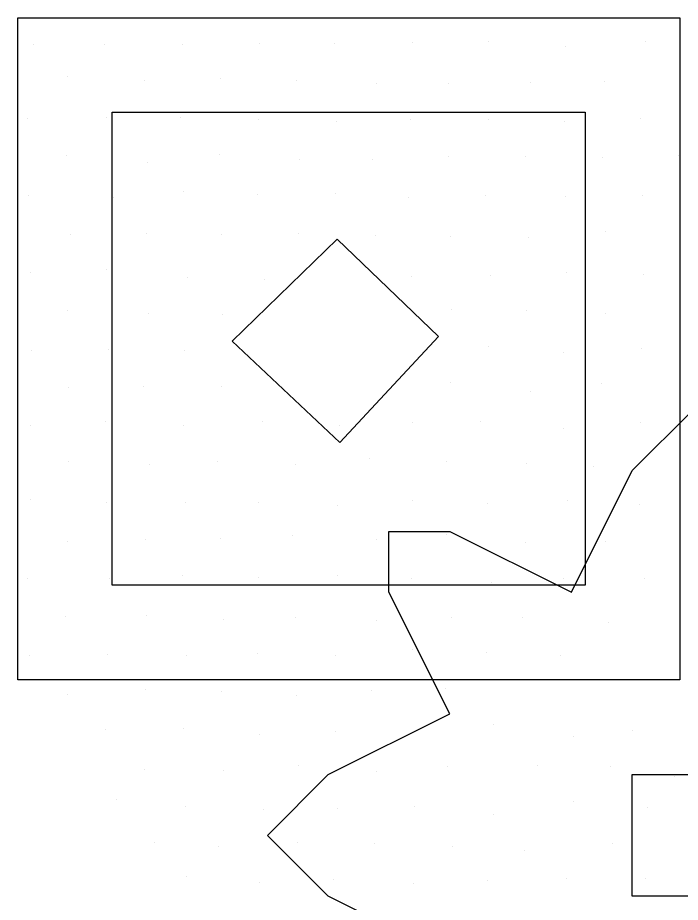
# Model space of a CAD drawing. Extents: x 1602514 to 1609837, y 863887 to 871157.
# Drawn here: x 1605506.34 to 1605530.86, y 867432.64 to 867465.38 of the extents above; entities that cross this region are included whole.
import ezdxf

# ---------------------------------------------------------------- set-up
doc = ezdxf.new("R2010")
doc.units = 0
for name, color, linetype in [('Drainage-Structures', 7, 'Continuous'), ('Environmental-New trees', 7, 'Continuous'), ('Survey-Ridge Lines', 7, 'Continuous'), ('Survey-Spot dirt', 7, 'Continuous')]:
    doc.layers.add(name, color=color, linetype=linetype)

msp = doc.modelspace()

# ---------------------------------------------------------------- linework, layer by layer
at = {"layer": 'Drainage-Structures'}
for p, q in [((1605506.34, 867465.384), (1605530.84, 867465.384)), ((1605506.34, 867440.884), (1605506.34, 867465.384)), ((1605506.34, 867465.384), (1605530.84, 867465.384)), ((1605506.34, 867440.884), (1605506.34, 867465.384)), ((1605530.84, 867465.384), (1605530.84, 867440.884)), ((1605530.84, 867465.384), (1605530.84, 867440.884)), ((1605509.84, 867461.884), (1605527.34, 867461.884)), ((1605509.84, 867444.384), (1605509.84, 867461.884)), ((1605509.84, 867461.884), (1605527.34, 867461.884)), ((1605509.84, 867444.384), (1605509.84, 867461.884)), ((1605527.34, 867461.884), (1605527.34, 867444.384)), ((1605527.34, 867461.884), (1605527.34, 867444.384)), ((1605527.34, 867444.384), (1605509.84, 867444.384)), ((1605527.34, 867444.384), (1605509.84, 867444.384)), ((1605530.84, 867440.884), (1605506.34, 867440.884)), ((1605530.84, 867440.884), (1605506.34, 867440.884))]:
    msp.add_line(p, q, dxfattribs=at)
at = {"layer": 'Environmental-New trees'}
msp.add_lwpolyline([(1605522.329, 867430.619), (1605517.828, 867432.869), (1605515.578, 867435.12), (1605517.828, 867437.37), (1605522.329, 867439.62), (1605520.079, 867444.121), (1605520.079, 867446.371), (1605522.329, 867446.371), (1605526.83, 867444.121), (1605529.08, 867448.622), (1605531.331, 867450.872), (1605533.523, 867448.68), (1605535.831, 867444.121), (1605540.332, 867446.371), (1605542.582, 867446.371), (1605542.582, 867444.121), (1605540.332, 867439.62), (1605544.833, 867437.37), (1605547.083, 867435.12), (1605544.833, 867432.869), (1605540.332, 867430.619)], dxfattribs=at)
msp.add_lwpolyline([(1605522.329, 867430.619), (1605517.828, 867432.869), (1605515.578, 867435.12), (1605517.828, 867437.37), (1605522.329, 867439.62), (1605520.079, 867444.121), (1605520.079, 867446.371), (1605522.329, 867446.371), (1605526.83, 867444.121), (1605529.08, 867448.622), (1605531.331, 867450.872), (1605533.523, 867448.68), (1605535.831, 867444.121), (1605540.332, 867446.371), (1605542.582, 867446.371), (1605542.582, 867444.121), (1605540.332, 867439.62), (1605544.833, 867437.37), (1605547.083, 867435.12), (1605544.833, 867432.869), (1605540.332, 867430.619)], dxfattribs=at)
msp.add_lwpolyline([(1605533.581, 867437.37), (1605533.581, 867432.869), (1605529.08, 867432.869), (1605529.08, 867437.37)], close=True, dxfattribs=at)
msp.add_lwpolyline([(1605533.581, 867437.37), (1605533.581, 867432.869), (1605529.08, 867432.869), (1605529.08, 867437.37)], close=True, dxfattribs=at)
at = {"layer": 'Survey-Ridge Lines'}
msp.add_lwpolyline([(1605514.275, 867453.415), (1605518.263, 867449.664), (1605521.916, 867453.583), (1605518.167, 867457.189), (1605514.275, 867453.415)], dxfattribs=at)
msp.add_lwpolyline([(1605514.275, 867453.415), (1605518.263, 867449.664), (1605521.916, 867453.583), (1605518.167, 867457.189), (1605514.275, 867453.415)], dxfattribs=at)
at = {"layer": 'Survey-Spot dirt'}
for p, q in [((1605506.943, 867464.397), (1605506.943, 867464.397)), ((1605506.943, 867464.397), (1605506.943, 867464.397)), ((1605509.561, 867464.386), (1605509.561, 867464.386)), ((1605509.561, 867464.386), (1605509.561, 867464.386)), ((1605512.42, 867464.389), (1605512.42, 867464.389)), ((1605512.42, 867464.389), (1605512.42, 867464.389)), ((1605515.278, 867464.43), (1605515.278, 867464.43)), ((1605515.278, 867464.43), (1605515.278, 867464.43)), ((1605518.066, 867464.442), (1605518.066, 867464.442)), ((1605518.066, 867464.442), (1605518.066, 867464.442)), ((1605520.934, 867464.471), (1605520.934, 867464.471)), ((1605520.934, 867464.471), (1605520.934, 867464.471)), ((1605523.77, 867464.517), (1605523.77, 867464.517)), ((1605523.77, 867464.517), (1605523.77, 867464.517)), ((1605526.628, 867464.326), (1605526.628, 867464.326)), ((1605526.628, 867464.326), (1605526.628, 867464.326)), ((1605529.575, 867464.52), (1605529.575, 867464.52)), ((1605529.575, 867464.52), (1605529.575, 867464.52)), ((1605508.185, 867463.224), (1605508.185, 867463.224)), ((1605508.185, 867463.224), (1605508.185, 867463.224)), ((1605511.023, 867463.056), (1605511.023, 867463.056)), ((1605511.023, 867463.056), (1605511.023, 867463.056)), ((1605513.849, 867463.128), (1605513.849, 867463.128)), ((1605513.849, 867463.128), (1605513.849, 867463.128)), ((1605516.65, 867463.053), (1605516.65, 867463.053)), ((1605516.65, 867463.053), (1605516.65, 867463.053)), ((1605528.035, 867463.012), (1605528.035, 867463.012)), ((1605528.035, 867463.012), (1605528.035, 867463.012)), ((1605519.615, 867462.949), (1605519.615, 867462.949)), ((1605519.615, 867462.949), (1605519.615, 867462.949)), ((1605522.29, 867462.94), (1605522.29, 867462.94)), ((1605522.29, 867462.94), (1605522.29, 867462.94)), ((1605525.302, 867462.996), (1605525.302, 867462.996)), ((1605525.302, 867462.996), (1605525.302, 867462.996)), ((1605506.718, 867461.667), (1605506.718, 867461.667)), ((1605506.718, 867461.667), (1605506.718, 867461.667)), ((1605509.613, 867461.683), (1605509.613, 867461.683)), ((1605509.613, 867461.683), (1605509.613, 867461.683)), ((1605512.372, 867461.688), (1605512.372, 867461.688)), ((1605512.372, 867461.688), (1605512.372, 867461.688)), ((1605515.238, 867461.611), (1605515.238, 867461.611)), ((1605515.238, 867461.611), (1605515.238, 867461.611)), ((1605518.128, 867461.555), (1605518.128, 867461.555)), ((1605518.128, 867461.555), (1605518.128, 867461.555)), ((1605520.884, 867461.616), (1605520.884, 867461.616)), ((1605520.884, 867461.616), (1605520.884, 867461.616)), ((1605523.774, 867461.611), (1605523.774, 867461.611)), ((1605523.774, 867461.611), (1605523.774, 867461.611)), ((1605526.561, 867461.549), (1605526.561, 867461.549)), ((1605526.561, 867461.549), (1605526.561, 867461.549)), ((1605529.401, 867461.64), (1605529.401, 867461.64)), ((1605529.401, 867461.64), (1605529.401, 867461.64)), ((1605508.162, 867460.296), (1605508.162, 867460.296)), ((1605508.162, 867460.296), (1605508.162, 867460.296)), ((1605513.818, 867460.337), (1605513.818, 867460.337)), ((1605513.818, 867460.337), (1605513.818, 867460.337)), ((1605516.764, 867460.126), (1605516.764, 867460.126)), ((1605516.764, 867460.126), (1605516.764, 867460.126)), ((1605519.46, 867460.122), (1605519.46, 867460.122)), ((1605519.46, 867460.122), (1605519.46, 867460.122)), ((1605522.287, 867460.253), (1605522.287, 867460.253)), ((1605522.287, 867460.253), (1605522.287, 867460.253)), ((1605525.125, 867460.234), (1605525.125, 867460.234)), ((1605525.125, 867460.234), (1605525.125, 867460.234)), ((1605527.964, 867460.2), (1605527.964, 867460.2)), ((1605527.964, 867460.2), (1605527.964, 867460.2)), ((1605530.78, 867460.292), (1605530.78, 867460.292)), ((1605530.78, 867460.292), (1605530.78, 867460.292)), ((1605511.133, 867460.039), (1605511.133, 867460.039)), ((1605511.133, 867460.039), (1605511.133, 867460.039)), ((1605506.751, 867458.819), (1605506.751, 867458.819)), ((1605506.751, 867458.819), (1605506.751, 867458.819)), ((1605509.892, 867458.745), (1605509.892, 867458.745)), ((1605509.892, 867458.745), (1605509.892, 867458.745)), ((1605512.488, 867458.958), (1605512.488, 867458.958)), ((1605512.488, 867458.958), (1605512.488, 867458.958)), ((1605515.216, 867458.838), (1605515.216, 867458.838)), ((1605515.216, 867458.838), (1605515.216, 867458.838)), ((1605518.098, 867458.871), (1605518.098, 867458.871)), ((1605518.098, 867458.871), (1605518.098, 867458.871)), ((1605520.794, 867458.743), (1605520.794, 867458.743)), ((1605520.794, 867458.743), (1605520.794, 867458.743)), ((1605523.646, 867458.798), (1605523.646, 867458.798)), ((1605523.646, 867458.798), (1605523.646, 867458.798)), ((1605526.607, 867458.77), (1605526.607, 867458.77)), ((1605526.607, 867458.77), (1605526.607, 867458.77)), ((1605529.458, 867458.795), (1605529.458, 867458.795)), ((1605529.458, 867458.795), (1605529.458, 867458.795)), ((1605528.075, 867457.463), (1605528.075, 867457.463)), ((1605528.075, 867457.463), (1605528.075, 867457.463)), ((1605508.306, 867457.37), (1605508.306, 867457.37)), ((1605508.306, 867457.37), (1605508.306, 867457.37)), ((1605511.111, 867457.392), (1605511.111, 867457.392)), ((1605511.111, 867457.392), (1605511.111, 867457.392)), ((1605513.893, 867457.37), (1605513.893, 867457.37)), ((1605513.893, 867457.37), (1605513.893, 867457.37)), ((1605516.742, 867457.405), (1605516.742, 867457.405)), ((1605516.742, 867457.405), (1605516.742, 867457.405)), ((1605519.576, 867457.316), (1605519.576, 867457.316)), ((1605519.576, 867457.316), (1605519.576, 867457.316)), ((1605522.353, 867457.295), (1605522.353, 867457.295)), ((1605522.353, 867457.295), (1605522.353, 867457.295)), ((1605525.24, 867457.258), (1605525.24, 867457.258)), ((1605525.24, 867457.258), (1605525.24, 867457.258)), ((1605506.816, 867455.956), (1605506.816, 867455.956)), ((1605506.816, 867455.956), (1605506.816, 867455.956)), ((1605509.628, 867456.051), (1605509.628, 867456.051)), ((1605509.628, 867456.051), (1605509.628, 867456.051)), ((1605520.9, 867455.798), (1605520.9, 867455.798)), ((1605520.9, 867455.798), (1605520.9, 867455.798)), ((1605523.836, 867455.849), (1605523.836, 867455.849)), ((1605523.836, 867455.849), (1605523.836, 867455.849)), ((1605526.642, 867455.959), (1605526.642, 867455.959)), ((1605526.642, 867455.959), (1605526.642, 867455.959)), ((1605529.478, 867455.893), (1605529.478, 867455.893)), ((1605529.478, 867455.893), (1605529.478, 867455.893)), ((1605512.639, 867455.779), (1605512.639, 867455.779)), ((1605512.639, 867455.779), (1605512.639, 867455.779)), ((1605515.488, 867455.693), (1605515.488, 867455.693)), ((1605515.488, 867455.693), (1605515.488, 867455.693)), ((1605508.196, 867454.537), (1605508.196, 867454.537)), ((1605508.196, 867454.537), (1605508.196, 867454.537)), ((1605522.406, 867454.582), (1605522.406, 867454.582)), ((1605522.406, 867454.582), (1605522.406, 867454.582)), ((1605525.159, 867454.533), (1605525.159, 867454.533)), ((1605525.159, 867454.533), (1605525.159, 867454.533)), ((1605511.195, 867454.445), (1605511.195, 867454.445)), ((1605511.195, 867454.445), (1605511.195, 867454.445)), ((1605513.914, 867454.41), (1605513.914, 867454.41)), ((1605513.914, 867454.41), (1605513.914, 867454.41)), ((1605528.089, 867454.427), (1605528.089, 867454.427)), ((1605528.089, 867454.427), (1605528.089, 867454.427)), ((1605523.743, 867453.213), (1605523.743, 867453.213)), ((1605523.743, 867453.213), (1605523.743, 867453.213)), ((1605506.833, 867453.066), (1605506.833, 867453.066)), ((1605506.833, 867453.066), (1605506.833, 867453.066)), ((1605509.714, 867453.119), (1605509.714, 867453.119)), ((1605509.714, 867453.119), (1605509.714, 867453.119)), ((1605512.526, 867453.083), (1605512.526, 867453.083)), ((1605512.526, 867453.083), (1605512.526, 867453.083)), ((1605526.547, 867452.986), (1605526.547, 867452.986)), ((1605526.547, 867452.986), (1605526.547, 867452.986)), ((1605529.423, 867453.125), (1605529.423, 867453.125)), ((1605529.423, 867453.125), (1605529.423, 867453.125)), ((1605522.371, 867451.89), (1605522.371, 867451.89)), ((1605522.371, 867451.89), (1605522.371, 867451.89)), ((1605508.222, 867451.715), (1605508.222, 867451.715)), ((1605508.222, 867451.715), (1605508.222, 867451.715)), ((1605510.981, 867451.74), (1605510.981, 867451.74)), ((1605510.981, 867451.74), (1605510.981, 867451.74)), ((1605513.864, 867451.74), (1605513.864, 867451.74)), ((1605513.864, 867451.74), (1605513.864, 867451.74)), ((1605525.32, 867451.545), (1605525.32, 867451.545)), ((1605525.32, 867451.545), (1605525.32, 867451.545)), ((1605527.958, 867451.86), (1605527.958, 867451.86)), ((1605527.958, 867451.86), (1605527.958, 867451.86)), ((1605530.827, 867451.757), (1605530.827, 867451.757)), ((1605530.827, 867451.757), (1605530.827, 867451.757)), ((1605506.832, 867450.294), (1605506.832, 867450.294)), ((1605506.832, 867450.294), (1605506.832, 867450.294)), ((1605509.605, 867450.451), (1605509.605, 867450.451)), ((1605509.605, 867450.451), (1605509.605, 867450.451)), ((1605512.473, 867450.286), (1605512.473, 867450.286)), ((1605512.473, 867450.286), (1605512.473, 867450.286)), ((1605515.41, 867450.432), (1605515.41, 867450.432)), ((1605515.41, 867450.432), (1605515.41, 867450.432)), ((1605518.242, 867450.279), (1605518.242, 867450.279)), ((1605518.242, 867450.279), (1605518.242, 867450.279)), ((1605520.962, 867450.417), (1605520.962, 867450.417)), ((1605520.962, 867450.417), (1605520.962, 867450.417)), ((1605523.452, 867450.451), (1605523.452, 867450.451)), ((1605523.452, 867450.451), (1605523.452, 867450.451)), ((1605529.375, 867450.404), (1605529.375, 867450.404)), ((1605529.375, 867450.404), (1605529.375, 867450.404)), ((1605526.532, 867450.186), (1605526.532, 867450.186)), ((1605526.532, 867450.186), (1605526.532, 867450.186)), ((1605508.216, 867448.948), (1605508.216, 867448.948)), ((1605508.216, 867448.948), (1605508.216, 867448.948)), ((1605513.748, 867448.943), (1605513.748, 867448.943)), ((1605513.748, 867448.943), (1605513.748, 867448.943)), ((1605519.375, 867449.064), (1605519.375, 867449.064)), ((1605519.375, 867449.064), (1605519.375, 867449.064)), ((1605522.214, 867448.961), (1605522.214, 867448.961)), ((1605522.214, 867448.961), (1605522.214, 867448.961)), ((1605511.203, 867448.859), (1605511.203, 867448.859)), ((1605511.203, 867448.859), (1605511.203, 867448.859)), ((1605516.628, 867448.84), (1605516.628, 867448.84)), ((1605516.628, 867448.84), (1605516.628, 867448.84)), ((1605525.159, 867448.869), (1605525.159, 867448.869)), ((1605525.159, 867448.869), (1605525.159, 867448.869)), ((1605527.662, 867448.776), (1605527.662, 867448.776)), ((1605527.662, 867448.776), (1605527.662, 867448.776)), ((1605506.802, 867447.551), (1605506.802, 867447.551)), ((1605506.802, 867447.551), (1605506.802, 867447.551)), ((1605509.62, 867447.428), (1605509.62, 867447.428)), ((1605509.62, 867447.428), (1605509.62, 867447.428)), ((1605512.565, 867447.425), (1605512.565, 867447.425)), ((1605512.565, 867447.425), (1605512.565, 867447.425)), ((1605515.25, 867447.442), (1605515.25, 867447.442)), ((1605515.25, 867447.442), (1605515.25, 867447.442)), ((1605518.19, 867447.333), (1605518.19, 867447.333)), ((1605518.19, 867447.333), (1605518.19, 867447.333)), ((1605520.936, 867447.526), (1605520.936, 867447.526)), ((1605520.936, 867447.526), (1605520.936, 867447.526)), ((1605523.71, 867447.399), (1605523.71, 867447.399)), ((1605523.71, 867447.399), (1605523.71, 867447.399)), ((1605526.683, 867447.498), (1605526.683, 867447.498)), ((1605526.683, 867447.498), (1605526.683, 867447.498)), ((1605529.358, 867447.35), (1605529.358, 867447.35)), ((1605529.358, 867447.35), (1605529.358, 867447.35)), ((1605508.201, 867446.008), (1605508.201, 867446.008)), ((1605508.201, 867446.008), (1605508.201, 867446.008)), ((1605511.06, 867446.088), (1605511.06, 867446.088)), ((1605511.06, 867446.088), (1605511.06, 867446.088)), ((1605513.861, 867446.109), (1605513.861, 867446.109)), ((1605513.861, 867446.109), (1605513.861, 867446.109)), ((1605516.512, 867446.23), (1605516.512, 867446.23)), ((1605516.512, 867446.23), (1605516.512, 867446.23)), ((1605519.602, 867446.09), (1605519.602, 867446.09)), ((1605519.602, 867446.09), (1605519.602, 867446.09)), ((1605522.221, 867446.258), (1605522.221, 867446.258)), ((1605522.221, 867446.258), (1605522.221, 867446.258)), ((1605528.108, 867446.014), (1605528.108, 867446.014)), ((1605528.108, 867446.014), (1605528.108, 867446.014)), ((1605525.132, 867445.947), (1605525.132, 867445.947)), ((1605525.132, 867445.947), (1605525.132, 867445.947)), ((1605512.447, 867444.736), (1605512.447, 867444.736)), ((1605512.447, 867444.736), (1605512.447, 867444.736)), ((1605518.182, 867444.743), (1605518.182, 867444.743)), ((1605518.182, 867444.743), (1605518.182, 867444.743)), ((1605506.708, 867444.644), (1605506.708, 867444.644)), ((1605506.708, 867444.644), (1605506.708, 867444.644)), ((1605509.722, 867444.638), (1605509.722, 867444.638)), ((1605509.722, 867444.638), (1605509.722, 867444.638)), ((1605515.247, 867444.655), (1605515.247, 867444.655)), ((1605515.247, 867444.655), (1605515.247, 867444.655)), ((1605520.897, 867444.632), (1605520.897, 867444.632)), ((1605520.897, 867444.632), (1605520.897, 867444.632)), ((1605523.861, 867444.499), (1605523.861, 867444.499)), ((1605523.861, 867444.499), (1605523.861, 867444.499)), ((1605526.518, 867444.618), (1605526.518, 867444.618)), ((1605526.518, 867444.618), (1605526.518, 867444.618)), ((1605529.525, 867444.626), (1605529.525, 867444.626)), ((1605529.525, 867444.626), (1605529.525, 867444.626)), ((1605508.108, 867443.231), (1605508.108, 867443.231)), ((1605508.108, 867443.231), (1605508.108, 867443.231)), ((1605511.094, 867443.264), (1605511.094, 867443.264)), ((1605511.094, 867443.264), (1605511.094, 867443.264)), ((1605513.945, 867443.098), (1605513.945, 867443.098)), ((1605513.945, 867443.098), (1605513.945, 867443.098)), ((1605516.628, 867443.179), (1605516.628, 867443.179)), ((1605516.628, 867443.179), (1605516.628, 867443.179)), ((1605519.609, 867443.089), (1605519.609, 867443.089)), ((1605519.609, 867443.089), (1605519.609, 867443.089)), ((1605522.383, 867443.197), (1605522.383, 867443.197)), ((1605522.383, 867443.197), (1605522.383, 867443.197)), ((1605525.034, 867443.173), (1605525.034, 867443.173)), ((1605525.034, 867443.173), (1605525.034, 867443.173)), ((1605528.205, 867443.011), (1605528.205, 867443.011)), ((1605528.205, 867443.011), (1605528.205, 867443.011)), ((1605506.782, 867441.776), (1605506.782, 867441.776)), ((1605506.782, 867441.776), (1605506.782, 867441.776)), ((1605509.649, 867441.83), (1605509.649, 867441.83)), ((1605509.649, 867441.83), (1605509.649, 867441.83)), ((1605512.599, 867441.781), (1605512.599, 867441.781)), ((1605512.599, 867441.781), (1605512.599, 867441.781)), ((1605515.223, 867441.848), (1605515.223, 867441.848)), ((1605515.223, 867441.848), (1605515.223, 867441.848)), ((1605518.092, 867441.762), (1605518.092, 867441.762)), ((1605518.092, 867441.762), (1605518.092, 867441.762)), ((1605520.958, 867441.989), (1605520.958, 867441.989)), ((1605520.958, 867441.989), (1605520.958, 867441.989)), ((1605523.674, 867441.885), (1605523.674, 867441.885)), ((1605523.674, 867441.885), (1605523.674, 867441.885)), ((1605526.412, 867441.792), (1605526.412, 867441.792)), ((1605526.412, 867441.792), (1605526.412, 867441.792)), ((1605511.074, 867440.511), (1605511.074, 867440.511)), ((1605511.074, 867440.511), (1605511.074, 867440.511)), ((1605513.871, 867440.439), (1605513.871, 867440.439)), ((1605513.871, 867440.439), (1605513.871, 867440.439)), ((1605519.44, 867440.492), (1605519.44, 867440.492)), ((1605519.44, 867440.492), (1605519.44, 867440.492)), ((1605522.18, 867440.552), (1605522.18, 867440.552)), ((1605522.18, 867440.552), (1605522.18, 867440.552)), ((1605508.183, 867440.331), (1605508.183, 867440.331)), ((1605508.183, 867440.331), (1605508.183, 867440.331)), ((1605516.663, 867440.289), (1605516.663, 867440.289)), ((1605516.663, 867440.289), (1605516.663, 867440.289)), ((1605523.964, 867439.235), (1605523.964, 867439.235)), ((1605523.964, 867439.235), (1605523.964, 867439.235)), ((1605509.6, 867439.049), (1605509.6, 867439.049)), ((1605509.6, 867439.049), (1605509.6, 867439.049)), ((1605512.482, 867439.065), (1605512.482, 867439.065)), ((1605512.482, 867439.065), (1605512.482, 867439.065)), ((1605515.271, 867438.865), (1605515.271, 867438.865)), ((1605515.271, 867438.865), (1605515.271, 867438.865)), ((1605518.099, 867438.977), (1605518.099, 867438.977)), ((1605518.099, 867438.977), (1605518.099, 867438.977)), ((1605521.039, 867438.979), (1605521.039, 867438.979)), ((1605521.039, 867438.979), (1605521.039, 867438.979)), ((1605529.089, 867439.015), (1605529.089, 867439.015)), ((1605529.089, 867439.015), (1605529.089, 867439.015)), ((1605526.915, 867438.768), (1605526.915, 867438.768)), ((1605526.915, 867438.768), (1605526.915, 867438.768)), ((1605511.045, 867437.555), (1605511.045, 867437.555)), ((1605511.045, 867437.555), (1605511.045, 867437.555)), ((1605513.96, 867437.532), (1605513.96, 867437.532)), ((1605513.96, 867437.532), (1605513.96, 867437.532)), ((1605516.748, 867437.708), (1605516.748, 867437.708)), ((1605516.748, 867437.708), (1605516.748, 867437.708)), ((1605519.603, 867437.484), (1605519.603, 867437.484)), ((1605519.603, 867437.484), (1605519.603, 867437.484)), ((1605522.244, 867437.686), (1605522.244, 867437.686)), ((1605522.244, 867437.686), (1605522.244, 867437.686)), ((1605525.558, 867437.691), (1605525.558, 867437.691)), ((1605525.558, 867437.691), (1605525.558, 867437.691)), ((1605528.258, 867437.656), (1605528.258, 867437.656)), ((1605528.258, 867437.656), (1605528.258, 867437.656)), ((1605530.647, 867437.319), (1605530.647, 867437.319)), ((1605530.647, 867437.319), (1605530.647, 867437.319)), ((1605509.988, 867436.446), (1605509.988, 867436.446)), ((1605509.988, 867436.446), (1605509.988, 867436.446)), ((1605512.542, 867436.198), (1605512.542, 867436.198)), ((1605512.542, 867436.198), (1605512.542, 867436.198)), ((1605521.009, 867436.173), (1605521.009, 867436.173)), ((1605521.009, 867436.173), (1605521.009, 867436.173)), ((1605526.921, 867436.371), (1605526.921, 867436.371)), ((1605526.921, 867436.371), (1605526.921, 867436.371)), ((1605515.435, 867436.073), (1605515.435, 867436.073)), ((1605515.435, 867436.073), (1605515.435, 867436.073)), ((1605518.183, 867436.123), (1605518.183, 867436.123)), ((1605518.183, 867436.123), (1605518.183, 867436.123)), ((1605523.959, 867435.905), (1605523.959, 867435.905)), ((1605523.959, 867435.905), (1605523.959, 867435.905)), ((1605529.646, 867436.135), (1605529.646, 867436.135)), ((1605529.646, 867436.135), (1605529.646, 867436.135)), ((1605511.404, 867434.867), (1605511.404, 867434.867)), ((1605511.404, 867434.867), (1605511.404, 867434.867)), ((1605516.709, 867434.846), (1605516.709, 867434.846)), ((1605516.709, 867434.846), (1605516.709, 867434.846)), ((1605513.76, 867434.71), (1605513.76, 867434.71)), ((1605513.76, 867434.71), (1605513.76, 867434.71)), ((1605519.525, 867434.816), (1605519.525, 867434.816)), ((1605519.525, 867434.816), (1605519.525, 867434.816)), ((1605522.441, 867434.693), (1605522.441, 867434.693)), ((1605522.441, 867434.693), (1605522.441, 867434.693)), ((1605525.093, 867434.572), (1605525.093, 867434.572)), ((1605525.093, 867434.572), (1605525.093, 867434.572)), ((1605528.337, 867434.811), (1605528.337, 867434.811)), ((1605528.337, 867434.811), (1605528.337, 867434.811)), ((1605512.587, 867433.586), (1605512.587, 867433.586)), ((1605512.587, 867433.586), (1605512.587, 867433.586)), ((1605529.581, 867433.542), (1605529.581, 867433.542)), ((1605529.581, 867433.542), (1605529.581, 867433.542)), ((1605515.305, 867433.366), (1605515.305, 867433.366)), ((1605515.305, 867433.366), (1605515.305, 867433.366)), ((1605518.032, 867433.48), (1605518.032, 867433.48)), ((1605518.032, 867433.48), (1605518.032, 867433.48)), ((1605520.968, 867433.354), (1605520.968, 867433.354)), ((1605520.968, 867433.354), (1605520.968, 867433.354)), ((1605523.726, 867433.444), (1605523.726, 867433.444)), ((1605523.726, 867433.444), (1605523.726, 867433.444)), ((1605526.644, 867433.509), (1605526.644, 867433.509)), ((1605526.644, 867433.509), (1605526.644, 867433.509))]:
    msp.add_line(p, q, dxfattribs=at)

doc.saveas('drawing.dxf')
